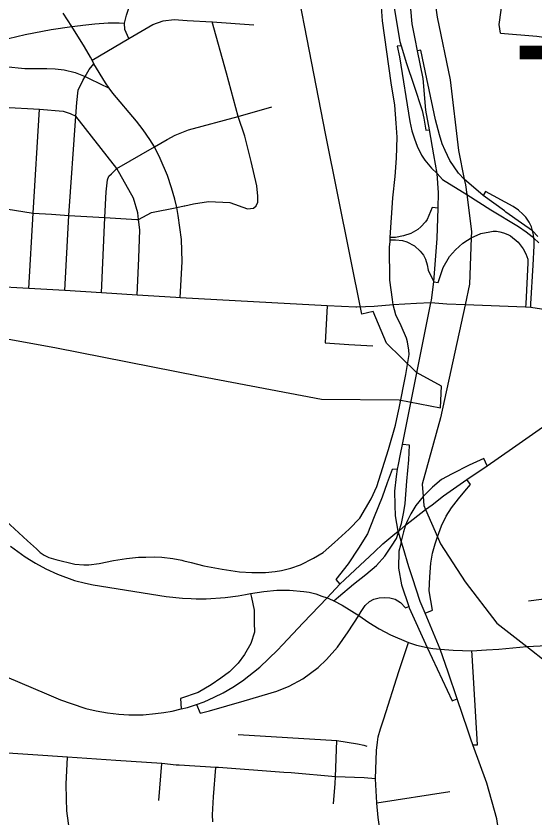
# Model space of a CAD drawing. Extents: x 1659811 to 1934326, y 644115 to 934867.
# Drawn here: x 1818761 to 1823293, y 715005 to 722005 of the extents above; entities that cross this region are included whole.
import ezdxf

# ---------------------------------------------------------------- set-up
doc = ezdxf.new("R2010")
doc.units = 0
for name, color, linetype in [('Default', 7, 'Continuous'), ('GM_X_City_Street', 7, 'Continuous'), ('GM_X_Corporation', 7, 'Continuous'), ('GM_X_Interchange_Ramps', 7, 'Continuous'), ('GM_X_Interstate_Route', 7, 'Continuous'), ('GM_X_State_Route', 7, 'Continuous'), ('GM_X_Township', 7, 'Continuous'), ('GM_X_US_Route', 7, 'Continuous')]:
    doc.layers.add(name, color=color, linetype=linetype)

msp = doc.modelspace()

# ---------------------------------------------------------------- linework, layer by layer
at = {"layer": 'GM_X_City_Street'}
for points in [[(1822992.7, 721856.3), (1822980.6, 721931.4), (1823046.6, 722415.1), (1823059.8, 722700.7), (1823073.7, 723001.1), (1823088.8, 723329.6), (1823099, 723552.9), (1823103, 723661.6), (1823114.8, 723983.7), (1823119.7, 724309.5)], [(1822029.1, 720052.7), (1822029.1, 720071.3), (1822052.1, 720419), (1822073.2, 720604.3), (1822084.9, 720764.9), (1822088.4, 720947.8), (1822081.4, 721069.7), (1822068.5, 721226.8), (1822037.1, 721420.9), (1821961.8, 721964.1), (1821952.1, 722085.3), (1821961.1, 722249), (1821998.2, 722498.6), (1822025.7, 722759.4), (1822054.4, 723096.6), (1822051.4, 723149.8)], [(1819747.3, 721809.5), (1819712.2, 721887.4), (1819707.5, 721943.2), (1819726.2, 722011.7), (1819767.8, 722131.7), (1819785, 722214), (1819798.7, 722311.4), (1819819.8, 722498.6), (1819859.3, 722655.3), (1819883.9, 722748), (1819925.2, 722833.6), (1819978, 722910.1), (1820107.7, 722988.8), (1820120.1, 723064.9)], [(1820195.2, 719545.5), (1820210.9, 719861.5), (1820205.3, 720055.4), (1820177.3, 720263), (1820166, 720333.3), (1820148.6, 720405.4), (1820119.1, 720505.2), (1820085.3, 720612), (1820020.1, 720762.1), (1819970.7, 720863.7), (1819929, 720926.2), (1819870.9, 721013), (1819814.4, 721085.9), (1819607, 721330.7), (1819574.8, 721374.1), (1819541.9, 721422.7), (1819441.2, 721588.5), (1819425.5, 721619.8), (1819410.8, 721646.7), (1819357.8, 721736.1), (1819249.3, 721914.9), (1819173.8, 722029.5)], [(1819425.5, 721619.8), (1819747.3, 721809.5), (1819956.2, 721929.9), (1820046.5, 721962.9), (1820142.9, 721975.6), (1820254.7, 721967.1), (1820474.4, 721953.9), (1820837.5, 721929.5)], [(1818619.1, 721790.8), (1818839.6, 721843.7), (1819068.8, 721888.9), (1819249.3, 721914.9), (1819322.7, 721923.8)], [(1819322.7, 721923.8), (1819343.1, 721926.2), (1819449, 721935.8), (1819564.4, 721944.4), (1819660.8, 721946.2), (1819707.5, 721943.2)], [(1820857.2, 720349), (1820872.8, 720379.3), (1820874.1, 720433.5), (1820865, 720521.7), (1820814.1, 720733.8), (1820758, 720956.8), (1820702.3, 721128.9), (1820599.8, 721505.8), (1820474.4, 721953.9)], [(1822992.7, 721856.3), (1823307.7, 721829.6), (1823351.3, 721824.8), (1823605.8, 721805.4), (1823843.3, 721790.8), (1823998.8, 721785.8), (1824009.8, 721785)], [(1815728.6, 721639), (1816139.4, 721581.5), (1816571.2, 721550), (1817069.3, 721515.7), (1817484.5, 721487.1), (1817540.7, 721481.8), (1817561.2, 721449.9), (1817650.3, 721376.8), (1817753.2, 721329.9), (1817808.6, 721315.7), (1817887.9, 721295.4), (1818084.6, 721283.9), (1818136.1, 721315.9), (1818154.7, 721284.7), (1818406.6, 721123.2), (1818447.5, 721174.6), (1818496.3, 721203.6), (1818543.7, 721212.9), (1818647.9, 721210.2), (1818967, 721193.1), (1819174, 721174.6), (1819234.7, 721154.9), (1819283.3, 721129.9)], [(1818666, 721565.1), (1818837.9, 721546.9), (1818920.3, 721547.7), (1819030.6, 721546.9), (1819101.8, 721544.3), (1819180.7, 721535.6), (1819278.8, 721511.3), (1819363.6, 721476.5), (1819406.9, 721455.6), (1819574.8, 721374.1)], [(1819187.7, 719608), (1819221.5, 720265), (1819283.3, 721129.9), (1819291.9, 721250.7), (1819302.5, 721357.2), (1819343.9, 721443.6), (1819363.6, 721476.5), (1819400.4, 721538.2), (1819441.2, 721588.5)], [(1819642.6, 720674.5), (1819970.7, 720863.7), (1820026.2, 720894.9), (1820080.9, 720926.2), (1820152.1, 720964.4), (1820267.6, 721010.4), (1820702.3, 721128.9), (1820996, 721211.5)], [(1818874.3, 719627.1), (1818909.6, 720283.6), (1818967, 721193.1)], [(1819819.4, 719569.9), (1819833.2, 719890.2), (1819843.4, 720137.7), (1819831.1, 720228.9), (1819823.5, 720286), (1819787.7, 720413.9), (1819642.6, 720674.5), (1819283.3, 721129.9)], [(1819506.3, 719589.7), (1819536, 720245.2), (1819548.5, 720469.2), (1819559.1, 720575.7), (1819570.7, 720607.9), (1819594.6, 720626.3), (1819642.6, 720674.5)], [(1820156.8, 719548), (1819819.4, 719569.9), (1819506.3, 719589.7), (1819187.7, 719608), (1818874.3, 719627.1), (1818559.3, 719644.4), (1818244.2, 719664.4), (1817929.9, 719682.6), (1817827.5, 719688.7), (1817776.3, 719700.9), (1817741.5, 719713), (1817703.4, 719732.1), (1817611.4, 719784.2), (1817369.2, 719917.9), (1817003.7, 720111.4), (1816531.5, 720358), (1816478.5, 720384), (1816444.7, 720398.8), (1816400.4, 720411.8), (1816068, 720436.9), (1815650.7, 720462.1)], [(1820229.4, 720347.6), (1820235.4, 720349), (1820310.1, 720364.6), (1820442.9, 720387.1), (1820627.8, 720378.4), (1820783.3, 720322), (1820833.4, 720326.6), (1820857.2, 720349)], [(1817819, 720345.9), (1817956.2, 720340.7), (1818261.2, 720320), (1818399.7, 720312.4), (1818600.5, 720334.6), (1818909.6, 720283.6), (1819069.8, 720274.5), (1819221.5, 720265), (1819536, 720245.2), (1819816.2, 720227.7), (1819831.1, 720228.9), (1819942.9, 720289), (1820166, 720333.3), (1820229.4, 720347.6)], [(1821738.1, 719463.9), (1821728.6, 719463.6), (1821477.2, 719474), (1820996.4, 719502.4), (1820195.2, 719545.5), (1820156.8, 719548)], [(1821477.2, 719474), (1821460.1, 719151.4)], [(1822053.9, 719484.6), (1821888.7, 719468.4), (1821738.1, 719463.9)], [(1822094.6, 718529.9), (1822105.8, 718583.5), (1822163.9, 718876.5), (1822192.9, 719050.9), (1822190.3, 719088.9), (1822178.6, 719159.7), (1822170.1, 719191.9), (1822124.6, 719301.7), (1822079.2, 719397.1), (1822053.9, 719484.6)], [(1821460.1, 719151.4), (1821668.4, 719138.8)], [(1821668.4, 719138.8), (1821876.8, 719126.3)], [(1820208.3, 717254.3), (1820226, 717250.6), (1820291, 717235), (1820400.4, 717207.2), (1820561, 717176.8), (1820712, 717154.2), (1820819.7, 717146.9), (1820939.5, 717148.2), (1821024.5, 717156.8), (1821080.4, 717165.3), (1821161.7, 717184.6), (1821244.2, 717215), (1821359.6, 717271.4), (1821442.1, 717323.5), (1821543.4, 717409), (1821670.3, 717524.5), (1821763, 717621.5), (1821863.5, 717789.9), (1821912.7, 717898.9), (1822014.9, 718220.8), (1822074.3, 718432.4), (1822094.6, 718529.9)], [(1818480.5, 717762), (1818672.6, 717598.7), (1818860.5, 717425.1), (1818938.6, 717353), (1818973.3, 717322.6), (1819008.1, 717298.3), (1819048, 717279.2), (1819069.3, 717272.8)], [(1819069.3, 717272.8), (1819107.9, 717261.2), (1819273.7, 717221.1), (1819352.7, 717213.3), (1819397.8, 717213.3), (1819488.1, 717227.2), (1819611.4, 717251.5), (1819726.8, 717268.8), (1819831.9, 717280.1), (1819894.4, 717282.7), (1819967.3, 717285.3), (1820035, 717282.7), (1820131.3, 717270.6), (1820208.3, 717254.3)], [(1823236.3, 716899.3), (1823779.5, 716969.6)], [(1821900.7, 715346.4), (1821910, 715594.7), (1821918.2, 715667.1), (1821924.4, 715712.6), (1821943.1, 715783), (1821974.1, 715869.9), (1822102.6, 716284.9), (1822187.7, 716537.9)], [(1819633.5, 715506.3), (1819210.4, 715534.4), (1818558.7, 715578.2), (1818207.1, 715605), (1817313.5, 715673.3)], [(1820700.9, 715733.2), (1821562.3, 715681.6), (1821741.7, 715653.4), (1821799.5, 715639.9), (1821825.4, 715631.2)], [(1821547.3, 715304.5), (1821552, 715362.9), (1821562.3, 715681.6)], [(1819201.3, 715171.1), (1819197.9, 715299.9), (1819210.4, 715534.4)], [(1820160.7, 715467.3), (1820033.2, 715479.7), (1819633.5, 715506.3)], [(1820007, 715158.5), (1820033.2, 715479.7)], [(1820530, 715444.3), (1820504.7, 715446.1), (1820185.7, 715464.9), (1820160.7, 715467.3)], [(1820479.2, 714972.6), (1820477, 715032.6), (1820484.4, 715189.7), (1820504.7, 715446.1)], [(1821162.6, 715397.6), (1821099.9, 715403.2), (1820530, 715444.3)], [(1821900.7, 715346.4), (1821802.7, 715355.8), (1821552, 715362.9), (1821162.6, 715397.6)], [(1821911.7, 715135), (1821911.6, 715136.6), (1821900.7, 715346.4)], [(1821533.4, 715129.1), (1821547.3, 715304.5)], [(1821911.6, 715136.6), (1822550.8, 715237.1)], [(1819402.8, 713748.6), (1819276, 714552.7), (1819204.1, 715068.6), (1819201.3, 715171.1)], [(1822050.9, 714139.4), (1822010.7, 714406.1), (1821975.3, 714649.1), (1821922.8, 715009.3), (1821911.7, 715135)]]:
    msp.add_lwpolyline(points, dxfattribs=at)
at = {"layer": 'GM_X_Corporation'}
msp.add_lwpolyline([(1817412.5, 719417.1), (1819099.3, 719111), (1820369.6, 718861.9), (1821429.9, 718661.2), (1822107.2, 718653.9), (1822467.6, 718585), (1822478, 718773.8), (1822256.9, 718894.7), (1821995.3, 719148.4), (1821880.3, 719426.7), (1821779.8, 719403.7), (1821467.8, 720964.4), (1821073.1, 722987), (1817853.7, 723154.6)], dxfattribs=at)
at = {"layer": 'GM_X_Interchange_Ramps'}
for points in [[(1822200.9, 722956.9), (1822171.6, 722957.5), (1822139.3, 722837.3), (1822136.3, 722818.3), (1822083.4, 722543.8), (1822075, 722498.6), (1822046.1, 722300.5), (1822057.1, 722111.9), (1822112.9, 721781.4), (1822124.5, 721744.5), (1822171.1, 721590.6), (1822234.8, 721401.2), (1822306.4, 721179), (1822322.6, 721113.6), (1822340.2, 721008.6), (1822373.2, 721012)], [(1822124.5, 721744.5), (1822088.5, 721743.3), (1822110.2, 721648.5), (1822200.6, 721084.5), (1822217.8, 721003.3), (1822240.1, 720932.8), (1822263.8, 720868.7), (1822300.8, 720791.8), (1822332.1, 720747.4), (1822388.4, 720678.2), (1822438.2, 720630.5), (1822485.7, 720579.5), (1822696.9, 720446.4), (1822906, 720314.6), (1823149.2, 720167.1), (1823216.7, 720120.1), (1823267.9, 720080.6), (1823283.8, 720065.8), (1823327.6, 720024.9)], [(1823318.9, 720081.1), (1823271.4, 720129), (1823174.3, 720197.7), (1823038.6, 720293.9), (1823027.3, 720303.3), (1822839.4, 720437.9), (1822675.5, 720581), (1822625.6, 720632.7), (1822548.3, 720743.9), (1822508.5, 720831.8), (1822483.4, 720888.9), (1822459.5, 720968.2), (1822425.3, 721099.4), (1822401.1, 721208.9), (1822348.2, 721457.8), (1822294.8, 721707.9), (1822268.3, 721702)], [(1823256.3, 719459.5), (1823257.6, 719493.9), (1823277.1, 719828.9), (1823284.4, 719998.6), (1823285.2, 720050.9), (1823283.8, 720065.8), (1823280.9, 720095.8), (1823271.4, 720129), (1823261.3, 720164.6), (1823242.3, 720205.8), (1823212.1, 720250), (1823187.6, 720274.2), (1823148.8, 720310), (1823103.8, 720342.5), (1822860.2, 720473.1), (1822839.4, 720437.9)], [(1822447.3, 720328.7), (1822395.2, 720333.9), (1822352, 720229.4), (1822336.9, 720208.9), (1822297.5, 720165.8), (1822269.4, 720142.3), (1822207.4, 720106.6), (1822146, 720085.3), (1822073.6, 720072), (1822029.1, 720071.3)], [(1822409.4, 719684.6), (1822448.6, 719680.5), (1822490.6, 719809.3), (1822546.7, 719906.6), (1822599.3, 719963.8), (1822663.3, 720023.3), (1822703, 720049.5), (1822736.8, 720070), (1822819.4, 720105.6), (1822898.4, 720122.6), (1822928.5, 720126.3), (1822957.1, 720125.8), (1822987.3, 720120.4), (1823017.4, 720111.8), (1823056.2, 720097.8), (1823080.5, 720087), (1823147.3, 720032.5), (1823190.9, 719973.3), (1823213.8, 719929.9), (1823230, 719882.5), (1823230.5, 719849.9), (1823211.8, 719493.1), (1823210.5, 719462.4)], [(1821537.6, 716899.7), (1821577, 716935.3), (1821708.4, 717045.2), (1821815.9, 717128.8), (1821909.1, 717210), (1821980.8, 717291.3), (1822040.5, 717377.3), (1822083.1, 717445.9), (1822101.6, 717499.6), (1822106, 717512.3), (1822127.4, 717574.3), (1822148.2, 717676.4), (1822160, 717750.1), (1822174.3, 717946), (1822191.1, 718132.4), (1822198.3, 718259.1), (1822136.4, 718263.7)], [(1822874.9, 718079.5), (1822845.8, 718142), (1822716.8, 718084.6), (1822568.6, 718008.2), (1822477.8, 717958), (1822396.6, 717893.5), (1822317, 717810.3), (1822253.2, 717733.4), (1822207.8, 717659.3), (1822180.7, 717600.5), (1822163.5, 717559.7), (1822143.3, 717501.6), (1822125.2, 717422.6), (1822117.2, 717387.6), (1822105.1, 717334.3), (1822100.3, 717186.2), (1822126.6, 717040.4), (1822189.9, 716850.4), (1822193.5, 716839.7), (1822352.7, 716491.9), (1822568.6, 716027.2), (1822613.4, 716044.5)], [(1822092.9, 718048.5), (1822045.3, 718046.4), (1822002.3, 717929.3), (1821959.3, 717805.1), (1821890, 717633), (1821830.2, 717484.9), (1821751.4, 717360.6), (1821660.6, 717222), (1821553.1, 717085.8), (1821589.6, 717044.9)], [(1822334.1, 716791.4), (1822396.6, 716818.2), (1822370.3, 716987.8), (1822375.1, 717109.7), (1822382.2, 717229.2), (1822399, 717317.6), (1822420.5, 717398.8), (1822440.9, 717460.3), (1822475.4, 717554.1), (1822518.4, 717640.2), (1822563.8, 717711.9), (1822623.6, 717790.7), (1822680.9, 717857.6), (1822728.7, 717915), (1822697.3, 717959.8)], [(1820810.1, 716963.3), (1820817.9, 716928.6), (1820839.7, 716818.3), (1820839.7, 716710.7), (1820843.9, 716625.6), (1820812.5, 716528.7), (1820755.5, 716431.7), (1820701.3, 716357.6), (1820624.3, 716280.6), (1820550.2, 716226.4), (1820464.6, 716166.5), (1820350.6, 716101), (1820196.6, 716046.8), (1820203.4, 715956.3)], [(1821754.1, 716772.9), (1821775.3, 716806.2), (1821811.2, 716858.8), (1821847, 716894.7), (1821886.1, 716915.3), (1821932.6, 716925.8), (1821978.4, 716928.1), (1822026.2, 716925.7), (1822071.6, 716913.8), (1822119.4, 716885.1), (1822162.4, 716839.7), (1822189.9, 716850.4)], [(1822751.5, 715642.9), (1822790.4, 715644.8), (1822744.8, 716426.1), (1822742.6, 716464.1)]]:
    msp.add_lwpolyline(points, dxfattribs=at)
at = {"layer": 'GM_X_Interstate_Route'}
for points in [[(1822393.7, 717739.6), (1822495.1, 717815.7), (1822697.3, 717959.8), (1822874.9, 718079.5), (1823096.6, 718234.1), (1823359.6, 718416.4)], [(1821890.1, 717328.4), (1821963.2, 717397.5), (1822050.5, 717470.2), (1822099.2, 717507.3), (1822106, 717512.3), (1822163.5, 717559.7), (1822338, 717697.7), (1822393.7, 717739.6)], [(1815889.8, 717365.2), (1815956.9, 717344.3), (1816478.6, 717162.9), (1816626, 717104.7), (1816835.3, 717019.7), (1816976.8, 716958.9), (1817099.8, 716905.9), (1818679.1, 716236.7), (1819026.3, 716088.3), (1819149.1, 716037.1), (1819242.4, 716003.2), (1819370.9, 715961.5), (1819459.5, 715939.8), (1819560.1, 715923.3), (1819658.2, 715911.2), (1819745.9, 715906), (1819870, 715906), (1819979.4, 715915.5), (1820051.4, 715924.2), (1820123.5, 715937.2), (1820203.4, 715956.3), (1820258.9, 715970.2), (1820337.6, 715996.4)], [(1821478.5, 716926), (1821589.6, 717044.9), (1821632.6, 717087.4), (1821723.7, 717170.9), (1821890.1, 717328.4)], [(1821088.5, 716517.5), (1821268.5, 716707.2), (1821478.5, 716926)], [(1820337.6, 715996.4), (1820403.9, 716019.7), (1820491.6, 716058.8), (1820568.8, 716097), (1820654.8, 716145.6), (1820738.1, 716202.9), (1820890, 716320.9), (1821043.6, 716470.2), (1821088.5, 716517.5)]]:
    msp.add_lwpolyline(points, dxfattribs=at)
at = {"layer": 'GM_X_State_Route'}
for points in [[(1822246.9, 721804.9), (1822219.3, 721938.2), (1822198.4, 722201.3), (1822193.4, 722260.5), (1822192.1, 722329.7), (1822202.4, 722498.6), (1822207.7, 722562.1), (1822200.9, 722956.9), (1822204.4, 723087.9), (1822201, 723176.3), (1822191.6, 723277.1), (1822171.7, 723373.3), (1822155.9, 723448.4), (1822105.1, 723582.4), (1822045, 723714.1), (1821955, 723878.2), (1821950.6, 723885.2)], [(1822388.1, 719525.2), (1822409.4, 719684.6), (1822438, 720064.5), (1822447.3, 720328.7), (1822449, 720460.6), (1822438.2, 720630.5), (1822410.1, 720794), (1822373.2, 721012), (1822340.2, 721183.1), (1822317, 721460.6), (1822268.3, 721702), (1822246.9, 721804.9)], [(1822048.1, 719530.5), (1822026.7, 719698.3), (1822023.7, 719986.6), (1822027.8, 720037.6)], [(1822027.8, 720037.6), (1822029.1, 720052.7), (1822073.8, 720050.9), (1822136.8, 720045), (1822175.2, 720033.9), (1822239.7, 719997.7), (1822290.1, 719952), (1822318.4, 719917.2), (1822336.6, 719881.4), (1822352.7, 719833.2), (1822361.4, 719787.6), (1822409.4, 719684.6)], [(1822384.3, 719500.3), (1822257, 719496.2), (1822053.9, 719484.6), (1822048.1, 719530.5)], [(1822099.2, 717507.3), (1822076.3, 717643.1), (1822071, 717735.1), (1822069.8, 717856.7), (1822082.5, 717985.1), (1822092.9, 718048.5), (1822099.9, 718091.6), (1822118.4, 718179.5), (1822136.4, 718263.7), (1822384.8, 719500.3), (1822388.1, 719525.2)], [(1823754.1, 719240.1), (1823686, 719295.1), (1823633.6, 719335), (1823557.2, 719377.6), (1823510.5, 719400.9), (1823445.2, 719424.4), (1823387.4, 719440.4), (1823256.3, 719459.5), (1823210.5, 719462.4), (1822682.1, 719484.8), (1822524.5, 719490.9), (1822384.8, 719500.3), (1822384.3, 719500.3)], [(1822463.8, 716477.2), (1822334.1, 716791.4), (1822290.6, 716894.8), (1822223.6, 717100.7), (1822191.7, 717198.1), (1822142.2, 717367.2), (1822125.2, 717422.6), (1822101.6, 717499.6), (1822099.2, 717507.3)], [(1822733.6, 715692.8), (1822705.9, 715770.2), (1822613.4, 716044.5), (1822534.8, 716277.8), (1822463.8, 716477.2)], [(1823071.8, 714296), (1823014.6, 714639.8), (1822989.1, 714802), (1822958.6, 714998.6), (1822871.3, 715308.2), (1822751.5, 715642.9), (1822733.6, 715692.8)]]:
    msp.add_lwpolyline(points, dxfattribs=at)
at = {"layer": 'GM_X_Township'}
msp.add_lwpolyline([(1822376.8, 722428.6), (1822438.6, 721996), (1822553.4, 721448.6), (1822624.1, 720830.6), (1822675.5, 720581), (1822685.9, 720530.4), (1822696.9, 720446.4), (1822738.9, 720124.3), (1822736.8, 720070), (1822721.3, 719665.2), (1822682.1, 719484.8), (1822467.5, 718497.2), (1822308.6, 717919.2), (1822317, 717810.3), (1822323.1, 717731.4), (1822337.9, 717697.7), (1822440.9, 717460.3), (1822467.6, 717399), (1822684.4, 717066.7), (1822958.9, 716705.4), (1823221, 716500.6), (1823753.8, 716084.1)], dxfattribs=at)
at = {"layer": 'GM_X_US_Route'}
for points in [[(1818713.8, 717377.3), (1818841.1, 717284.9), (1818932.5, 717228), (1819022, 717178.6), (1819123.5, 717133.4), (1819272.8, 717077.9), (1819367.4, 717053.6), (1819436, 717040.5), (1820071.4, 716937.2), (1820215.5, 716923.3), (1820291.4, 716920)], [(1820291.4, 716920), (1820335.3, 716918.1), (1820421.9, 716917.8), (1820587.8, 716929.8), (1820699.9, 716945.1), (1820764.1, 716955.5), (1820810.1, 716963.3), (1820925.6, 716982.4), (1821037.6, 716994.5), (1821150.4, 716994.5), (1821273.7, 716983.2), (1821322.3, 716975), (1821377.9, 716961.5), (1821431.6, 716942.5)], [(1821431.6, 716942.5), (1821478.5, 716926), (1821525.7, 716906), (1821537.6, 716899.7), (1821610.6, 716861.4), (1821754.1, 716772.9)], [(1820337.6, 715996.4), (1820370, 715919), (1820451.6, 715941.6), (1820752, 716026.7), (1821039.3, 716110.8), (1821146.9, 716155.1), (1821266.7, 716220.2), (1821399.5, 716318.3), (1821471.2, 716389), (1821568.2, 716494.5), (1821662.3, 716628.5), (1821754.1, 716772.9)], [(1821754.1, 716772.9), (1821843.4, 716711.7), (1821931.8, 716654.8), (1822030.3, 716604.9), (1822187.7, 716537.9), (1822258.8, 716513.4), (1822352.7, 716491.9), (1822401.3, 716484.1), (1822463.8, 716477.2)], [(1822870.1, 716472.6), (1822978.5, 716479.8), (1823221, 716500.6), (1823395.2, 716511.9), (1823535.8, 716520.6), (1823699.3, 716517.7)], [(1822463.8, 716477.2), (1822578.4, 716468.5), (1822742.6, 716464.1), (1822870.1, 716472.6)]]:
    msp.add_lwpolyline(points, dxfattribs=at)

# ---------------------------------------------------------------- texts
at = {"layer": 'Default'}
msp.add_text('1.08', height=1100, dxfattribs=at).set_placement((1823046.1, 721626.2))

doc.saveas('drawing.dxf')
